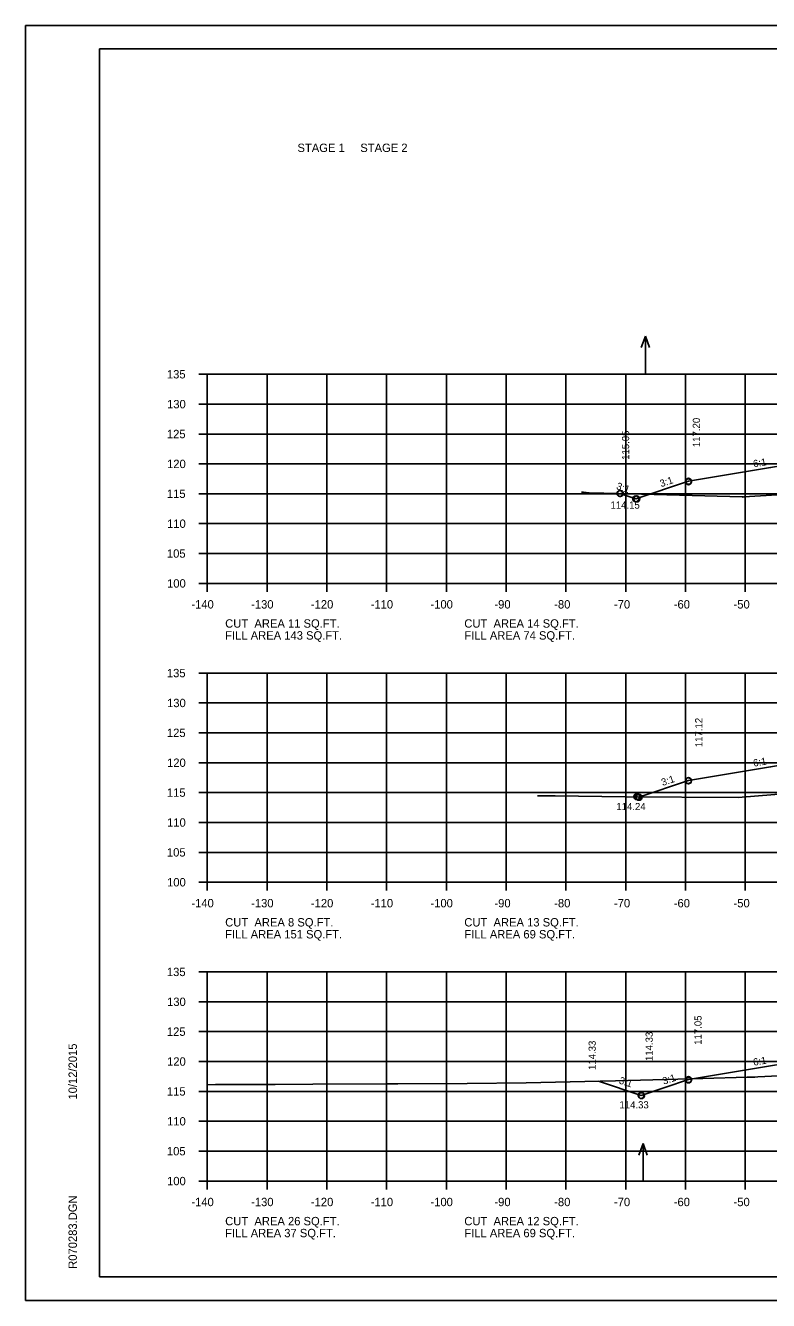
# Model space of a CAD drawing. Extents: x 1175611 to 1176402, y -433344 to -416213.
# Drawn here: x 1175610.6 to 1175734.9, y -418409.9 to -418196.5 of the extents above; entities that cross this region are included whole.
import ezdxf

# ---------------------------------------------------------------- set-up
doc = ezdxf.new("R2010")
doc.units = 0
for name, color, linetype in [('Default', 7, 'Continuous'), ('R_Axis', 7, 'Continuous'), ('R_Axis Annot', 7, 'Continuous'), ('R_Border', 7, 'Continuous'), ('R_Exist Surface', 7, 'Continuous'), ('R_Fin Surface', 7, 'Continuous'), ('R_Grid', 7, 'Continuous'), ('R_No Plot', 7, 'Continuous'), ('R_Water Annot', 7, 'Continuous'), ('R_Xsect Elev', 7, 'Continuous'), ('R_Xsect Slope', 7, 'Continuous')]:
    doc.layers.add(name, color=color, linetype=linetype)

msp = doc.modelspace()

# ---------------------------------------------------------------- linework, layer by layer
at = {"layer": 'R_Axis'}
for p, q in [((1175639.57, -418254.89), (1175640.97, -418254.89)), ((1175640.97, -418289.89), (1175640.97, -418254.89)), ((1175639.57, -418259.89), (1175640.97, -418259.89)), ((1175639.57, -418264.89), (1175640.97, -418264.89)), ((1175639.57, -418269.89), (1175640.97, -418269.89)), ((1175639.57, -418274.89), (1175640.97, -418274.89)), ((1175639.57, -418279.89), (1175640.97, -418279.89)), ((1175639.57, -418284.89), (1175640.97, -418284.89)), ((1175639.57, -418289.89), (1175640.97, -418289.89)), ((1175640.97, -418289.89), (1175920.97, -418289.89)), ((1175640.97, -418291.29), (1175640.97, -418289.89)), ((1175650.97, -418291.29), (1175650.97, -418289.89)), ((1175660.97, -418291.29), (1175660.97, -418289.89)), ((1175670.97, -418291.29), (1175670.97, -418289.89)), ((1175680.97, -418291.29), (1175680.97, -418289.89)), ((1175690.97, -418291.29), (1175690.97, -418289.89)), ((1175700.97, -418291.29), (1175700.97, -418289.89)), ((1175710.97, -418291.29), (1175710.97, -418289.89)), ((1175720.97, -418291.29), (1175720.97, -418289.89)), ((1175730.97, -418291.29), (1175730.97, -418289.89)), ((1175639.57, -418304.89), (1175640.97, -418304.89)), ((1175640.97, -418339.89), (1175640.97, -418304.89)), ((1175639.57, -418309.89), (1175640.97, -418309.89)), ((1175639.57, -418314.89), (1175640.97, -418314.89)), ((1175639.57, -418319.89), (1175640.97, -418319.89)), ((1175639.57, -418324.89), (1175640.97, -418324.89)), ((1175639.57, -418329.89), (1175640.97, -418329.89)), ((1175639.57, -418334.89), (1175640.97, -418334.89)), ((1175639.57, -418339.89), (1175640.97, -418339.89)), ((1175640.97, -418339.89), (1175920.97, -418339.89)), ((1175640.97, -418341.29), (1175640.97, -418339.89)), ((1175650.97, -418341.29), (1175650.97, -418339.89)), ((1175660.97, -418341.29), (1175660.97, -418339.89)), ((1175670.97, -418341.29), (1175670.97, -418339.89)), ((1175680.97, -418341.29), (1175680.97, -418339.89)), ((1175690.97, -418341.29), (1175690.97, -418339.89)), ((1175700.97, -418341.29), (1175700.97, -418339.89)), ((1175710.97, -418341.29), (1175710.97, -418339.89)), ((1175720.97, -418341.29), (1175720.97, -418339.89)), ((1175730.97, -418341.29), (1175730.97, -418339.89)), ((1175639.57, -418354.89), (1175640.97, -418354.89)), ((1175640.97, -418389.89), (1175640.97, -418354.89)), ((1175639.57, -418359.89), (1175640.97, -418359.89)), ((1175639.57, -418364.89), (1175640.97, -418364.89)), ((1175639.57, -418369.89), (1175640.97, -418369.89)), ((1175639.57, -418374.89), (1175640.97, -418374.89)), ((1175639.57, -418379.89), (1175640.97, -418379.89)), ((1175639.57, -418384.89), (1175640.97, -418384.89)), ((1175639.57, -418389.89), (1175640.97, -418389.89)), ((1175640.97, -418389.89), (1175920.97, -418389.89)), ((1175640.97, -418391.29), (1175640.97, -418389.89)), ((1175650.97, -418391.29), (1175650.97, -418389.89)), ((1175660.97, -418391.29), (1175660.97, -418389.89)), ((1175670.97, -418391.29), (1175670.97, -418389.89)), ((1175680.97, -418391.29), (1175680.97, -418389.89)), ((1175690.97, -418391.29), (1175690.97, -418389.89)), ((1175700.97, -418391.29), (1175700.97, -418389.89)), ((1175710.97, -418391.29), (1175710.97, -418389.89)), ((1175720.97, -418391.29), (1175720.97, -418389.89)), ((1175730.97, -418391.29), (1175730.97, -418389.89))]:
    msp.add_line(p, q, dxfattribs=at)
at = {"layer": 'R_Border'}
for p, q in [((1175622.97, -418200.43), (1175939.15, -418200.43)), ((1175622.97, -418405.89), (1175622.97, -418200.43)), ((1175622.97, -418405.89), (1175622.97, -418405.89)), ((1175939.15, -418405.89), (1175622.97, -418405.89))]:
    msp.add_line(p, q, dxfattribs=at)
at = {"layer": 'R_Exist Surface'}
for points in [[(1175703.55, -418274.61), (1175703.93, -418274.63), (1175705.33, -418274.78), (1175707.31, -418274.77), (1175730.49, -418275.42), (1175730.63, -418275.43), (1175730.73, -418275.42), (1175744.65, -418274.56)], [(1175696.24, -418325.42), (1175697.57, -418325.42), (1175699.19, -418325.42), (1175710.86, -418325.58), (1175729.77, -418325.71), (1175744.14, -418324.52)], [(1175640.97, -418373.76), (1175642.37, -418373.75), (1175645.49, -418373.74), (1175652.33, -418373.72), (1175658.63, -418373.68), (1175671.07, -418373.61), (1175671.66, -418373.6), (1175672.84, -418373.6), (1175684.44, -418373.58), (1175694.33, -418373.47), (1175704.11, -418373.22), (1175709.29, -418373.14), (1175723.88, -418372.72), (1175731.27, -418372.53), (1175732.58, -418372.49), (1175733.05, -418372.46), (1175741.17, -418372.06)]]:
    msp.add_lwpolyline(points, dxfattribs=at)
at = {"layer": 'R_Fin Surface'}
for points in [[(1175709.98, -418274.85), (1175712.65, -418275.74), (1175721.47, -418272.8), (1175735.2, -418270.51), (1175743.47, -418269.13), (1175749.47, -418268.89), (1175751.47, -418268.85), (1175780.97, -418268.26), (1175810.47, -418268.85), (1175812.47, -418268.89), (1175818.47, -418269.13), (1175826.75, -418270.51), (1175840.47, -418272.8), (1175847.93, -418275.29), (1175848.93, -418274.95)], [(1175712.96, -418325.59), (1175713.14, -418325.65), (1175721.47, -418322.87), (1175735.2, -418320.59), (1175743.47, -418319.21), (1175749.47, -418318.97), (1175751.47, -418318.93), (1175780.97, -418318.34), (1175810.47, -418318.93), (1175812.47, -418318.97), (1175818.47, -418319.21), (1175826.75, -418320.59), (1175840.47, -418322.87), (1175847.11, -418325.08), (1175847.88, -418324.83)], [(1175706.4, -418373.18), (1175713.55, -418375.56), (1175721.47, -418372.92), (1175735.2, -418370.63), (1175743.47, -418369.26), (1175749.47, -418369.02), (1175751.47, -418368.98), (1175780.97, -418368.39), (1175810.47, -418368.98), (1175812.47, -418369.02), (1175818.47, -418369.26), (1175826.75, -418370.63), (1175840.47, -418372.92), (1175846.35, -418374.88), (1175846.39, -418374.87)]]:
    msp.add_lwpolyline(points, dxfattribs=at)
at = {"layer": 'R_Grid'}
for p, q in [((1175640.97, -418254.89), (1175920.97, -418254.89)), ((1175640.97, -418289.89), (1175640.97, -418254.89)), ((1175650.97, -418289.89), (1175650.97, -418254.89)), ((1175660.97, -418289.89), (1175660.97, -418254.89)), ((1175670.97, -418289.89), (1175670.97, -418254.89)), ((1175680.97, -418289.89), (1175680.97, -418254.89)), ((1175690.97, -418289.89), (1175690.97, -418254.89)), ((1175700.97, -418289.89), (1175700.97, -418254.89)), ((1175710.97, -418289.89), (1175710.97, -418254.89)), ((1175720.97, -418289.89), (1175720.97, -418254.89)), ((1175730.97, -418289.89), (1175730.97, -418254.89)), ((1175640.97, -418259.89), (1175920.97, -418259.89)), ((1175640.97, -418264.89), (1175920.97, -418264.89)), ((1175640.97, -418269.89), (1175920.97, -418269.89)), ((1175640.97, -418274.89), (1175920.97, -418274.89)), ((1175640.97, -418279.89), (1175920.97, -418279.89)), ((1175640.97, -418284.89), (1175920.97, -418284.89)), ((1175640.97, -418289.89), (1175920.97, -418289.89)), ((1175640.97, -418304.89), (1175920.97, -418304.89)), ((1175640.97, -418339.89), (1175640.97, -418304.89)), ((1175650.97, -418339.89), (1175650.97, -418304.89)), ((1175660.97, -418339.89), (1175660.97, -418304.89)), ((1175670.97, -418339.89), (1175670.97, -418304.89)), ((1175680.97, -418339.89), (1175680.97, -418304.89)), ((1175690.97, -418339.89), (1175690.97, -418304.89)), ((1175700.97, -418339.89), (1175700.97, -418304.89)), ((1175710.97, -418339.89), (1175710.97, -418304.89)), ((1175720.97, -418339.89), (1175720.97, -418304.89)), ((1175730.97, -418339.89), (1175730.97, -418304.89)), ((1175640.97, -418309.89), (1175920.97, -418309.89)), ((1175640.97, -418314.89), (1175920.97, -418314.89)), ((1175640.97, -418319.89), (1175920.97, -418319.89)), ((1175640.97, -418324.89), (1175920.97, -418324.89)), ((1175640.97, -418329.89), (1175920.97, -418329.89)), ((1175640.97, -418334.89), (1175920.97, -418334.89)), ((1175640.97, -418339.89), (1175920.97, -418339.89)), ((1175640.97, -418354.89), (1175920.97, -418354.89)), ((1175640.97, -418389.89), (1175640.97, -418354.89)), ((1175650.97, -418389.89), (1175650.97, -418354.89)), ((1175660.97, -418389.89), (1175660.97, -418354.89)), ((1175670.97, -418389.89), (1175670.97, -418354.89)), ((1175680.97, -418389.89), (1175680.97, -418354.89)), ((1175690.97, -418389.89), (1175690.97, -418354.89)), ((1175700.97, -418389.89), (1175700.97, -418354.89)), ((1175710.97, -418389.89), (1175710.97, -418354.89)), ((1175720.97, -418389.89), (1175720.97, -418354.89)), ((1175730.97, -418389.89), (1175730.97, -418354.89)), ((1175640.97, -418359.89), (1175920.97, -418359.89)), ((1175640.97, -418364.89), (1175920.97, -418364.89)), ((1175640.97, -418369.89), (1175920.97, -418369.89)), ((1175640.97, -418374.89), (1175920.97, -418374.89)), ((1175640.97, -418379.89), (1175920.97, -418379.89)), ((1175640.97, -418384.89), (1175920.97, -418384.89)), ((1175640.97, -418389.89), (1175920.97, -418389.89))]:
    msp.add_line(p, q, dxfattribs=at)
at = {"layer": 'R_No Plot'}
for p, q in [((1175610.57, -418196.54), (1175943.91, -418196.54)), ((1175610.57, -418409.87), (1175943.91, -418409.87))]:
    msp.add_line(p, q, dxfattribs=at)
msp.add_lwpolyline([(1175610.57, -418196.54), (1175943.91, -418196.54), (1175943.91, -418409.87), (1175610.57, -418409.87)], close=True, dxfattribs=at)
for centre in [(1175721.47, -418272.8), (1175721.47, -418272.88), (1175709.98, -418274.85), (1175709.98, -418274.85), (1175710.08, -418274.85), (1175712.65, -418275.74), (1175712.82, -418275.76), (1175721.47, -418322.87), (1175721.47, -418322.93), (1175712.84, -418325.56), (1175712.96, -418325.59), (1175712.96, -418325.59), (1175713.14, -418325.65), (1175713.21, -418325.68), (1175721.47, -418372.92), (1175721.47, -418372.98), (1175713.55, -418375.56), (1175713.55, -418375.56), (1175713.61, -418375.6)]:
    msp.add_circle(centre, 0.5, dxfattribs=at)
at = {"layer": 'R_Water Annot'}
for p, q in [((1175714.27, -418248.49), (1175713.57, -418250.42)), ((1175714.27, -418254.78), (1175714.27, -418248.49)), ((1175714.27, -418248.49), (1175714.97, -418250.42)), ((1175713.88, -418383.61), (1175713.18, -418385.53)), ((1175713.88, -418389.89), (1175713.88, -418383.61)), ((1175713.88, -418383.61), (1175714.58, -418385.53))]:
    msp.add_line(p, q, dxfattribs=at)

# ---------------------------------------------------------------- texts
at = {"layer": 'Default'}
for s, p in [('STAGE 1     STAGE 2', (1175656.06, -418217.7)), ('CUT  AREA 11 SQ.FT.', (1175643.97, -418297.29)), ('CUT  AREA 14 SQ.FT.', (1175683.97, -418297.29)), ('FILL AREA 143 SQ.FT.', (1175643.97, -418299.29)), ('FILL AREA 74 SQ.FT.', (1175683.97, -418299.29)), ('CUT  AREA 8 SQ.FT.', (1175643.97, -418347.29)), ('CUT  AREA 13 SQ.FT.', (1175683.97, -418347.29)), ('FILL AREA 151 SQ.FT.', (1175643.97, -418349.29)), ('FILL AREA 69 SQ.FT.', (1175683.97, -418349.29)), ('CUT  AREA 26 SQ.FT.', (1175643.97, -418397.29)), ('CUT  AREA 12 SQ.FT.', (1175683.97, -418397.29)), ('FILL AREA 37 SQ.FT.', (1175643.97, -418399.29)), ('FILL AREA 69 SQ.FT.', (1175683.97, -418399.29))]:
    msp.add_text(s, height=1.4, dxfattribs=at).set_placement(p)
at = {"layer": 'R_Axis Annot'}
for s, p in [('135', (1175634.22, -418255.59)), ('130', (1175634.25, -418260.59)), ('125', (1175634.22, -418265.59)), ('120', (1175634.25, -418270.59)), ('115', (1175634.22, -418275.59)), ('110', (1175634.25, -418280.59)), ('105', (1175634.22, -418285.59)), ('100', (1175634.25, -418290.59)), ('-140', (1175638.31, -418294.09)), ('-130', (1175648.31, -418294.09)), ('-120', (1175658.31, -418294.09)), ('-110', (1175668.31, -418294.09)), ('-100', (1175678.31, -418294.09)), ('-90', (1175689.01, -418294.09)), ('-80', (1175699.01, -418294.09)), ('-70', (1175709.01, -418294.09)), ('-60', (1175719.01, -418294.09)), ('-50', (1175729.01, -418294.09)), ('135', (1175634.22, -418305.59)), ('130', (1175634.25, -418310.59)), ('125', (1175634.22, -418315.59)), ('120', (1175634.25, -418320.59)), ('115', (1175634.22, -418325.59)), ('110', (1175634.25, -418330.59)), ('105', (1175634.22, -418335.59)), ('100', (1175634.25, -418340.59)), ('-140', (1175638.31, -418344.09)), ('-130', (1175648.31, -418344.09)), ('-120', (1175658.31, -418344.09)), ('-110', (1175668.31, -418344.09)), ('-100', (1175678.31, -418344.09)), ('-90', (1175689.01, -418344.09)), ('-80', (1175699.01, -418344.09)), ('-70', (1175709.01, -418344.09)), ('-60', (1175719.01, -418344.09)), ('-50', (1175729.01, -418344.09)), ('135', (1175634.22, -418355.59)), ('130', (1175634.25, -418360.59)), ('125', (1175634.22, -418365.59)), ('120', (1175634.25, -418370.59)), ('115', (1175634.22, -418375.59)), ('110', (1175634.25, -418380.59)), ('105', (1175634.22, -418385.59)), ('100', (1175634.25, -418390.59)), ('-140', (1175638.31, -418394.09)), ('-130', (1175648.31, -418394.09)), ('-120', (1175658.31, -418394.09)), ('-110', (1175668.31, -418394.09)), ('-100', (1175678.31, -418394.09)), ('-90', (1175689.01, -418394.09)), ('-80', (1175699.01, -418394.09)), ('-70', (1175709.01, -418394.09)), ('-60', (1175719.01, -418394.09)), ('-50', (1175729.01, -418394.09))]:
    msp.add_text(s, height=1.4, dxfattribs=at).set_placement(p)
at = {"layer": 'R_Border'}
for s, p in [('10/12/2015', (1175619.16, -418376.25)), ('R070283.DGN', (1175619.16, -418404.57))]:
    msp.add_text(s, height=1.4, rotation=90, dxfattribs=at).set_placement(p)
at = {"layer": 'R_Xsect Elev'}
for s, p in [('117.20', (1175723.39, -418267.08)), ('115.05', (1175711.55, -418269.22)), ('117.12', (1175723.79, -418317.29)), ('117.05', (1175723.66, -418367.09)), ('114.33', (1175715.49, -418369.81)), ('114.33', (1175705.96, -418371.31))]:
    msp.add_text(s, height=1.2, rotation=90, dxfattribs=at).set_placement(p)
for s, p in [('114.15', (1175708.42, -418277.38)), ('114.24', (1175709.4, -418327.82)), ('114.33', (1175709.92, -418377.73))]:
    msp.add_text(s, height=1.2, dxfattribs=at).set_placement(p)
at = {"layer": 'R_Xsect Slope'}
for s, rotation, p in [('6:1', 9.4623, (1175732.39, -418270.47)), ('3:1', 341.5651, (1175709.3, -418274.08)), ('3:1', 18.4349, (1175716.9, -418273.8)), ('6:1', 9.4623, (1175732.39, -418320.55)), ('3:1', 18.4349, (1175717.15, -418323.79)), ('6:1', 9.4623, (1175732.39, -418370.6)), ('3:1', 18.4349, (1175717.35, -418373.77)), ('3:1', 341.5651, (1175709.74, -418373.53))]:
    msp.add_text(s, height=1.2, rotation=rotation, dxfattribs=at).set_placement(p)

doc.saveas('drawing.dxf')
